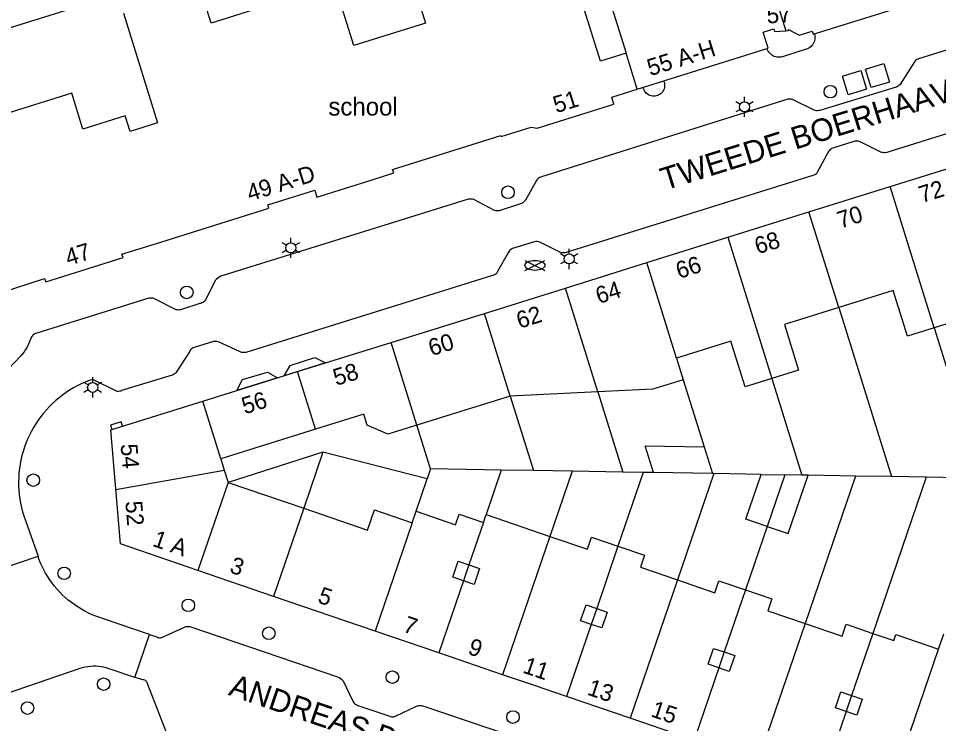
# Model space of a CAD drawing. Extents: x 122462 to 123306, y 485548 to 486417.
# Drawn here: x 122727.9 to 122810, y 485830.6 to 485893.5 of the extents above; entities that cross this region are included whole.
import ezdxf

# ---------------------------------------------------------------- set-up
doc = ezdxf.new("R2010")
doc.units = 0
for name, color, linetype in [('Level 1', 7, 'Continuous'), ('Level 10', 7, 'Continuous'), ('Level 11', 7, 'Continuous'), ('Level 17', 7, 'Continuous'), ('Level 19', 7, 'Continuous'), ('Level 2', 7, 'Continuous'), ('Level 4', 7, 'Continuous'), ('Level 40', 7, 'Continuous'), ('Level 42', 7, 'Continuous'), ('Level 5', 7, 'Continuous'), ('Level 50', 7, 'Continuous'), ('Level 52', 7, 'Continuous'), ('Level 53', 7, 'Continuous'), ('Level 58', 7, 'Continuous'), ('Level 59', 7, 'Continuous'), ('Level 62', 7, 'Continuous')]:
    doc.layers.add(name, color=color, linetype=linetype)

msp = doc.modelspace()

# ---------------------------------------------------------------- linework, layer by layer
at = {"layer": 'Level 1'}
for p, q in [((122805.66, 485878.489), (122812.618, 485880.656)), ((122798.427, 485876.231), (122805.66, 485878.489)), ((122791.193, 485873.971), (122798.427, 485876.231)), ((122783.959, 485871.711), (122791.193, 485873.971)), ((122776.725, 485869.451), (122783.959, 485871.711)), ((122769.489, 485867.189), (122776.725, 485869.451)), ((122752.831, 485862.006), (122761.161, 485864.598)), ((122786.615, 485863.192), (122787.212, 485861.277)), ((122744.368, 485859.372), (122752.831, 485862.006)), ((122771.792, 485859.813), (122763.461, 485857.217)), ((122779.612, 485860.192), (122771.792, 485859.813)), ((122754.431, 485856.87), (122745.968, 485854.233)), ((122745.968, 485854.233), (122746.288, 485853.206)), ((122746.288, 485853.206), (122746.627, 485852.12)), ((122746.627, 485852.12), (122753.368, 485849.816)), ((122763.031, 485848.517), (122763.385, 485849.552)), ((122769.401, 485848.56), (122769.639, 485849.256)), ((122769.639, 485849.256), (122775.329, 485847.311)), ((122750.682, 485841.957), (122743.941, 485844.263)), ((122759.729, 485838.86), (122750.682, 485841.957)), ((122765.421, 485836.916), (122759.729, 485838.86)), ((122809.978, 485837.258), (122810.439, 485838.605)), ((122771.11, 485834.969), (122765.421, 485836.916)), ((122782.494, 485831.088), (122776.809, 485833.029)), ((122788.178, 485829.144), (122782.494, 485831.088))]:
    msp.add_line(p, q, dxfattribs=at)
for points in [[(122782.111, 485890.389), (122779.836, 485889.68), (122776.933, 485898.985), (122779.2, 485899.692), (122778.052, 485903.361), (122777.009, 485903.036)], [(122787.577, 485901.162), (122779.528, 485898.643), (122782.111, 485890.389)], [(122763.191, 485896.451), (122764.246, 485893.07), (122757.854, 485891.075), (122755.209, 485899.548)], [(122749.287, 485894.36), (122745.115, 485893.057), (122744.165, 485896.101)], [(122796.371, 485892.381), (122796.609, 485892.396), (122796.604, 485892.486), (122797.563, 485891.992), (122798.727, 485892.355), (122798.811, 485892.088), (122810.229, 485895.65)], [(122737.289, 485893.955), (122740.339, 485884.181), (122737.882, 485883.414), (122737.452, 485884.79), (122733.686, 485883.614), (122732.684, 485886.823), (122726.415, 485884.866), (122725.594, 485887.497), (122718.359, 485885.239), (122718.533, 485884.68), (122716.39, 485883.999), (122716.428, 485883.886), (122716.294, 485883.843)], [(122783.11, 485887.189), (122794.792, 485890.834), (122794.345, 485892.266), (122795.281, 485892.558), (122795.355, 485892.319), (122796.371, 485892.381)], [(122721.249, 485867.901), (122721.34, 485867.91), (122723.61, 485868.642), (122723.749, 485868.199), (122730.269, 485870.299), (122730.37, 485869.999), (122737.259, 485872.16), (122737.166, 485872.466), (122740.722, 485873.58), (122750.259, 485876.569), (122750.165, 485876.879), (122754.35, 485878.189), (122754.529, 485877.559), (122759.482, 485879.109), (122761.4, 485879.709), (122761.301, 485880.031), (122770.958, 485883.053), (122770.989, 485882.949), (122773.66, 485883.789), (122774.189, 485883.709), (122781.029, 485885.85), (122780.835, 485886.479), (122783.11, 485887.189)], [(122815.276, 485872.131), (122810.708, 485870.706), (122811.975, 485866.643), (122809.588, 485865.899)], [(122809.588, 485865.899), (122807.202, 485865.155), (122805.935, 485869.217), (122801.086, 485867.705)], [(122761.161, 485864.598), (122764.611, 485865.671), (122769.489, 485867.189)], [(122801.086, 485867.705), (122796.238, 485866.193), (122797.505, 485862.131), (122795.118, 485861.386)], [(122795.118, 485861.386), (122792.732, 485860.642), (122791.465, 485864.704), (122786.615, 485863.192)], [(122787.212, 485861.277), (122784.489, 485860.428), (122779.612, 485860.192)], [(122743.941, 485844.263), (122737.019, 485846.63), (122736.17, 485856.819), (122744.368, 485859.372)], [(122763.461, 485857.217), (122760.861, 485856.407), (122759.027, 485857.214), (122758.718, 485858.206), (122754.431, 485856.87)], [(122753.368, 485849.816), (122759.055, 485847.872), (122759.669, 485849.666), (122763.031, 485848.517)], [(122763.385, 485849.552), (122766.918, 485848.344), (122767.244, 485849.298), (122769.401, 485848.56)], [(122775.329, 485847.311), (122778.663, 485846.172), (122779.028, 485847.24), (122781.393, 485846.432)], [(122781.393, 485846.432), (122783.759, 485845.623), (122783.394, 485844.555), (122786.71, 485843.421)], [(122767.621, 485843.351), (122766.674, 485843.675), (122767.159, 485845.095), (122768.106, 485844.771)], [(122768.106, 485844.771), (122769.052, 485844.448), (122768.567, 485843.028), (122767.621, 485843.351)], [(122786.71, 485843.421), (122790.029, 485842.287), (122790.394, 485843.356), (122792.759, 485842.547)], [(122792.759, 485842.547), (122795.125, 485841.738), (122794.759, 485840.669), (122798.077, 485839.535)], [(122779.011, 485839.466), (122778.065, 485839.79), (122778.551, 485841.21), (122779.497, 485840.887)], [(122779.497, 485840.887), (122780.444, 485840.563), (122779.958, 485839.142), (122779.011, 485839.466)], [(122798.077, 485839.535), (122801.39, 485838.403), (122801.755, 485839.472), (122804.12, 485838.663)], [(122804.12, 485838.663), (122805.994, 485838.023), (122806.177, 485838.558), (122809.978, 485837.258)], [(122790.378, 485835.58), (122789.432, 485835.903), (122789.917, 485837.323), (122790.863, 485837)], [(122790.863, 485837), (122791.809, 485836.676), (122791.324, 485835.256), (122790.378, 485835.58)], [(122776.809, 485833.029), (122773.96, 485833.999), (122771.11, 485834.969)], [(122801.738, 485831.696), (122800.792, 485832.019), (122801.277, 485833.439), (122802.223, 485833.116)], [(122802.223, 485833.116), (122803.17, 485832.792), (122802.685, 485831.372), (122801.738, 485831.696)]]:
    msp.add_lwpolyline(points, dxfattribs=at)
at = {"layer": 'Level 10'}
for points in [[(122751.637, 485861.634), (122752.153, 485862.556), (122754.359, 485863.246), (122755.302, 485862.775), (122751.637, 485861.634)], [(122747.398, 485860.315), (122747.926, 485861.287), (122750.14, 485861.939), (122751.03, 485861.445), (122747.398, 485860.315)]]:
    msp.add_lwpolyline(points, dxfattribs=at)
at = {"layer": 'Level 11'}
for points in [[(122798.91, 485892.119), (122798.94, 485891.999), (122798.957, 485891.877), (122798.96, 485891.753), (122798.949, 485891.63), (122798.925, 485891.509), (122798.887, 485891.392), (122798.836, 485891.279), (122798.772, 485891.173), (122798.697, 485891.075), (122798.612, 485890.985), (122798.517, 485890.906), (122798.414, 485890.838), (122798.304, 485890.782), (122798.188, 485890.739), (122796.059, 485890.075), (122795.939, 485890.045), (122795.817, 485890.028), (122795.693, 485890.026), (122795.57, 485890.037), (122795.449, 485890.062), (122795.332, 485890.1), (122795.219, 485890.151), (122795.113, 485890.215), (122795.015, 485890.29), (122794.926, 485890.375), (122794.847, 485890.47), (122794.779, 485890.573), (122794.723, 485890.683), (122794.68, 485890.799)], [(122785.464, 485887.925), (122785.509, 485887.812), (122785.54, 485887.694), (122785.555, 485887.573), (122785.555, 485887.451), (122785.539, 485887.331), (122785.509, 485887.213), (122785.464, 485887.1), (122785.404, 485886.993), (122785.332, 485886.895), (122785.248, 485886.807), (122785.154, 485886.73), (122785.05, 485886.666), (122784.94, 485886.615), (122784.823, 485886.579), (122784.703, 485886.558), (122784.582, 485886.552), (122784.46, 485886.561), (122784.341, 485886.586), (122784.226, 485886.626), (122784.117, 485886.679), (122784.015, 485886.747), (122783.923, 485886.826), (122783.842, 485886.917), (122783.772, 485887.017), (122783.716, 485887.125), (122783.674, 485887.239), (122783.647, 485887.358)]]:
    msp.add_lwpolyline(points, dxfattribs=at)
at = {"layer": 'Level 17'}
for p, q in [((122726.438, 485844.434), (122729.679, 485845.54)), ((122738.321, 485834.728), (122739.631, 485838.555))]:
    msp.add_line(p, q, dxfattribs=at)
for points in [[(122825.381, 485895.245), (122808.209, 485889.895), (122808.123, 485889.862), (122808.041, 485889.817), (122807.967, 485889.762), (122807.9, 485889.698), (122807.842, 485889.626), (122806.575, 485887.656), (122806.516, 485887.577), (122806.447, 485887.507), (122806.369, 485887.448), (122806.283, 485887.4), (122806.191, 485887.365), (122799.392, 485885.284), (122799.293, 485885.265), (122799.192, 485885.257), (122799.092, 485885.261), (122798.992, 485885.277), (122798.895, 485885.304), (122796.955, 485886.254), (122796.873, 485886.281), (122796.788, 485886.297), (122796.702, 485886.302), (122796.616, 485886.295), (122796.532, 485886.277), (122774.587, 485879.372), (122774.478, 485879.332), (122774.375, 485879.277), (122774.28, 485879.208), (122774.196, 485879.128), (122774.123, 485879.037), (122773.136, 485877.296)], [(122827.346, 485888.392), (122805.468, 485881.555), (122805.362, 485881.528), (122805.253, 485881.513), (122805.143, 485881.51), (122805.034, 485881.519), (122804.926, 485881.54), (122804.822, 485881.572), (122804.721, 485881.616), (122803.006, 485882.477), (122802.912, 485882.512), (122802.814, 485882.535), (122802.714, 485882.547), (122802.614, 485882.546), (122802.514, 485882.535), (122802.416, 485882.511), (122800.644, 485881.961), (122800.549, 485881.927), (122800.458, 485881.882), (122800.373, 485881.827), (122800.295, 485881.763), (122800.224, 485881.691), (122800.162, 485881.611), (122799.223, 485879.869), (122799.189, 485879.788), (122799.142, 485879.712), (122799.085, 485879.644), (122799.019, 485879.586), (122798.945, 485879.538), (122798.864, 485879.502), (122798.779, 485879.478)], [(122798.779, 485879.478), (122776.782, 485872.606), (122776.668, 485872.582), (122776.551, 485872.573), (122776.435, 485872.579), (122776.32, 485872.6), (122776.209, 485872.636), (122774.429, 485873.553), (122774.311, 485873.58), (122774.19, 485873.594), (122774.068, 485873.594), (122773.947, 485873.58), (122773.829, 485873.553), (122772.001, 485872.967), (122771.911, 485872.927), (122771.828, 485872.876), (122771.752, 485872.813), (122771.686, 485872.741), (122771.63, 485872.661), (122770.665, 485870.931), (122770.631, 485870.852), (122770.584, 485870.779), (122770.526, 485870.716), (122770.458, 485870.662), (122770.382, 485870.621), (122770.301, 485870.592), (122770.216, 485870.577), (122763.535, 485868.492), (122748.215, 485863.71), (122748.099, 485863.7), (122747.982, 485863.702), (122747.866, 485863.716), (122747.753, 485863.742), (122747.642, 485863.779), (122745.831, 485864.618), (122745.734, 485864.65), (122745.633, 485864.672), (122745.531, 485864.682), (122745.429, 485864.682), (122745.327, 485864.67), (122743.603, 485864.161), (122743.509, 485864.121), (122743.422, 485864.069), (122743.344, 485864.004), (122743.276, 485863.928), (122743.22, 485863.843), (122743.177, 485863.751), (122742.037, 485861.977), (122741.972, 485861.897), (122741.898, 485861.826), (122741.815, 485861.764), (122741.726, 485861.712), (122741.631, 485861.672), (122737.136, 485860.305), (122737.05, 485860.266), (122736.959, 485860.241), (122736.865, 485860.23), (122736.77, 485860.233), (122736.677, 485860.252), (122736.588, 485860.284), (122736.505, 485860.329), (122734.741, 485861.196), (122734.644, 485861.229), (122734.542, 485861.248), (122734.439, 485861.25), (122734.337, 485861.237), (122734.238, 485861.209), (122733.877, 485861.064), (122733.522, 485860.904), (122733.173, 485860.731), (122732.832, 485860.544), (122732.498, 485860.343), (122732.173, 485860.129), (122731.857, 485859.902), (122731.549, 485859.663), (122731.252, 485859.412), (122730.965, 485859.149), (122730.688, 485858.875), (122730.423, 485858.59), (122730.17, 485858.295), (122729.928, 485857.99), (122729.699, 485857.675), (122729.482, 485857.352), (122729.279, 485857.02), (122729.089, 485856.68), (122728.912, 485856.333), (122728.75, 485855.979), (122728.602, 485855.619), (122728.468, 485855.253), (122728.349, 485854.883), (122728.245, 485854.507), (122728.156, 485854.129), (122728.082, 485853.746), (122728.024, 485853.361), (122727.981, 485852.974), (122727.953, 485852.586), (122727.941, 485852.197), (122727.945, 485851.808), (122727.964, 485851.419), (122727.998, 485851.031), (122728.048, 485850.645)], [(122773.136, 485877.296), (122773.068, 485877.205), (122772.989, 485877.124), (122772.899, 485877.054), (122772.802, 485876.996), (122772.697, 485876.952), (122770.889, 485876.355), (122770.794, 485876.331), (122770.697, 485876.319), (122770.599, 485876.319), (122770.502, 485876.331), (122770.407, 485876.354), (122770.315, 485876.389), (122768.537, 485877.342), (122768.422, 485877.363), (122768.305, 485877.373), (122768.188, 485877.372), (122768.072, 485877.359), (122767.957, 485877.335), (122760.987, 485875.165), (122745.977, 485870.493), (122745.844, 485870.424), (122745.719, 485870.342), (122745.603, 485870.247), (122745.498, 485870.141), (122744.603, 485868.387), (122744.542, 485868.304), (122744.469, 485868.23), (122744.387, 485868.168), (122744.296, 485868.118), (122744.2, 485868.081), (122744.099, 485868.059), (122742.459, 485867.541), (122742.374, 485867.511), (122742.287, 485867.492), (122742.197, 485867.486), (122742.108, 485867.492), (122742.02, 485867.51), (122741.935, 485867.54), (122740.128, 485868.471), (122740.019, 485868.511), (122739.906, 485868.537), (122739.79, 485868.551), (122739.674, 485868.551), (122739.559, 485868.538), (122729.559, 485865.433), (122729.466, 485865.401), (122729.378, 485865.358), (122729.296, 485865.304), (122729.221, 485865.24), (122729.154, 485865.168), (122729.097, 485865.088), (122728.901, 485864.595), (122728.805, 485864.38), (122728.696, 485864.171), (122728.576, 485863.968), (122728.444, 485863.773), (122728.301, 485863.586), (122728.147, 485863.408), (122724.252, 485859.341)], [(122728.048, 485850.645), (122728.114, 485850.261), (122728.194, 485849.881), (122728.29, 485849.503), (122728.401, 485849.13), (122729.679, 485845.54)], [(122739.631, 485838.555), (122735.52, 485839.962), (122735.178, 485840.069), (122734.841, 485840.189), (122734.509, 485840.323), (122734.183, 485840.471), (122733.863, 485840.632), (122733.55, 485840.806), (122733.244, 485840.992), (122732.946, 485841.191), (122732.657, 485841.402), (122732.376, 485841.625), (122732.105, 485841.859), (122731.843, 485842.104), (122731.592, 485842.359), (122731.352, 485842.624), (122731.122, 485842.899), (122730.904, 485843.183), (122730.698, 485843.476), (122730.518, 485843.752), (122730.349, 485844.036), (122730.191, 485844.325), (122730.045, 485844.621), (122729.911, 485844.923), (122729.789, 485845.229), (122729.679, 485845.54)], [(122739.631, 485838.555), (122740.259, 485838.34), (122740.342, 485838.304), (122740.429, 485838.281), (122740.518, 485838.27), (122740.608, 485838.272), (122740.697, 485838.286), (122740.783, 485838.313), (122742.787, 485839.233), (122742.873, 485839.261), (122742.961, 485839.279), (122743.051, 485839.285), (122743.141, 485839.279), (122743.23, 485839.262), (122756.394, 485834.783), (122756.53, 485834.716), (122756.659, 485834.637), (122756.78, 485834.546), (122756.892, 485834.444), (122757.764, 485832.611), (122757.814, 485832.529), (122757.873, 485832.453), (122757.942, 485832.385), (122758.017, 485832.326), (122758.1, 485832.277), (122758.188, 485832.238), (122761.037, 485831.283), (122761.118, 485831.251), (122761.203, 485831.23), (122761.29, 485831.221), (122761.378, 485831.224), (122761.464, 485831.24), (122761.547, 485831.267), (122763.426, 485832.175), (122763.537, 485832.202), (122763.65, 485832.219), (122763.764, 485832.225), (122763.878, 485832.221), (122763.991, 485832.206), (122771.807, 485829.543)], [(122738.321, 485834.728), (122736.214, 485835.427), (122735.991, 485835.51), (122735.763, 485835.579), (122735.532, 485835.636), (122735.298, 485835.679), (122735.062, 485835.709), (122734.825, 485835.725), (122734.587, 485835.727), (122734.349, 485835.716), (122734.113, 485835.691), (122733.878, 485835.653), (122733.646, 485835.601), (122733.417, 485835.536), (122728.649, 485833.886), (122723.355, 485832.067)], [(122741.35, 485829.279), (122739.467, 485834.113), (122739.451, 485834.191), (122739.422, 485834.265), (122739.381, 485834.333), (122739.329, 485834.394), (122739.269, 485834.445), (122739.2, 485834.485), (122739.126, 485834.514), (122739.048, 485834.53), (122738.321, 485834.728)]]:
    msp.add_lwpolyline(points, dxfattribs=at)
at = {"layer": 'Level 19'}
for p, q in [((122801.086, 485867.705), (122805.785, 485852.636)), ((122809.588, 485865.899), (122813.766, 485852.502)), ((122795.118, 485861.386), (122797.805, 485852.769)), ((122787.212, 485861.277), (122789.075, 485855.299)), ((122771.792, 485859.813), (122773.864, 485853.17)), ((122779.612, 485860.192), (122781.843, 485853.036)), ((122764.674, 485853.323), (122763.461, 485857.217)), ((122755.074, 485854.807), (122746.627, 485852.12)), ((122755.074, 485854.807), (122753.368, 485849.816)), ((122764.367, 485852.425), (122755.074, 485854.807)), ((122764.674, 485853.323), (122764.367, 485852.425)), ((122770.993, 485853.217), (122764.674, 485853.323)), ((122770.993, 485853.217), (122769.639, 485849.256)), ((122773.864, 485853.17), (122770.993, 485853.217)), ((122777.312, 485853.112), (122773.864, 485853.17)), ((122777.312, 485853.112), (122775.329, 485847.311)), ((122781.843, 485853.036), (122777.312, 485853.112)), ((122763.385, 485849.552), (122764.367, 485852.425)), ((122783.641, 485853.006), (122781.393, 485846.432)), ((122783.641, 485853.006), (122781.843, 485853.036)), ((122784.558, 485852.991), (122783.641, 485853.006)), ((122789.951, 485852.9), (122786.71, 485843.421)), ((122789.951, 485852.9), (122789.822, 485852.903)), ((122794.16, 485852.83), (122789.951, 485852.9)), ((122802.574, 485852.69), (122798.077, 485839.535)), ((122802.574, 485852.69), (122798.363, 485852.76)), ((122805.785, 485852.636), (122802.574, 485852.69)), ((122808.879, 485852.584), (122804.12, 485838.663)), ((122808.879, 485852.584), (122805.785, 485852.636)), ((122813.766, 485852.502), (122808.879, 485852.584)), ((122794.69, 485848.198), (122792.759, 485842.547)), ((122768.106, 485844.771), (122767.621, 485843.351)), ((122779.497, 485840.887), (122779.011, 485839.466)), ((122790.863, 485837), (122790.378, 485835.58)), ((122802.223, 485833.116), (122801.738, 485831.696))]:
    msp.add_line(p, q, dxfattribs=at)
at = {"layer": 'Level 2'}
for p, q in [((122789.075, 485855.299), (122789.822, 485852.903)), ((122789.822, 485852.903), (122784.558, 485852.991)), ((122794.16, 485852.83), (122796.261, 485852.795)), ((122796.261, 485852.795), (122794.69, 485848.198)), ((122797.805, 485852.769), (122796.261, 485852.795)), ((122798.363, 485852.76), (122797.805, 485852.769))]:
    msp.add_line(p, q, dxfattribs=at)
for points in [[(122745.957, 485905.45), (122747.928, 485899.135), (122718.763, 485890.034), (122716.792, 485896.349)], [(122784.558, 485852.991), (122783.811, 485855.387), (122789.075, 485855.299)], [(122794.69, 485848.198), (122792.798, 485848.844), (122794.16, 485852.83)], [(122794.69, 485848.198), (122796.583, 485847.551), (122798.363, 485852.76)]]:
    msp.add_lwpolyline(points, dxfattribs=at)
at = {"layer": 'Level 4'}
for p, q in [((122783.11, 485887.189), (122782.111, 485890.389)), ((122809.588, 485865.899), (122805.66, 485878.489)), ((122801.086, 485867.705), (122798.427, 485876.231)), ((122791.193, 485873.971), (122795.118, 485861.386)), ((122786.615, 485863.192), (122783.959, 485871.711)), ((122779.612, 485860.192), (122776.725, 485869.451)), ((122771.792, 485859.813), (122769.489, 485867.189)), ((122763.461, 485857.217), (122761.161, 485864.598)), ((122754.431, 485856.87), (122752.831, 485862.006)), ((122745.968, 485854.233), (122744.368, 485859.372)), ((122746.627, 485852.12), (122743.941, 485844.263)), ((122753.368, 485849.816), (122750.682, 485841.957)), ((122763.031, 485848.517), (122759.729, 485838.86)), ((122769.401, 485848.56), (122768.106, 485844.771)), ((122775.329, 485847.311), (122771.11, 485834.969)), ((122781.393, 485846.432), (122779.497, 485840.887)), ((122767.621, 485843.351), (122765.421, 485836.916)), ((122786.71, 485843.421), (122782.494, 485831.088)), ((122792.759, 485842.547), (122790.863, 485837)), ((122779.011, 485839.466), (122776.809, 485833.029)), ((122798.077, 485839.535), (122793.86, 485827.199)), ((122804.12, 485838.663), (122802.223, 485833.116)), ((122805.214, 485823.321), (122809.978, 485837.258)), ((122790.378, 485835.58), (122788.178, 485829.144)), ((122801.738, 485831.696), (122799.538, 485825.261))]:
    msp.add_line(p, q, dxfattribs=at)
at = {"layer": 'Level 40'}
msp.add_lwpolyline([(122737.225, 485857.149), (122737.105, 485857.533), (122736.149, 485857.235), (122736.269, 485856.851)], dxfattribs=at)
at = {"layer": 'Level 42'}
for points in [[(122803.972, 485887.313), (122803.456, 485888.965), (122805.091, 485889.465), (122805.607, 485887.814), (122803.972, 485887.313)], [(122801.926, 485886.687), (122801.41, 485888.338), (122803.045, 485888.839), (122803.561, 485887.187), (122801.926, 485886.687)]]:
    msp.add_lwpolyline(points, dxfattribs=at)
at = {"layer": 'Level 5'}
for p, q in [((122793.084, 485902.885), (122796.371, 485892.381)), ((122736.617, 485851.479), (122746.288, 485853.206)), ((122746.288, 485853.206), (122746.289, 485853.206))]:
    msp.add_line(p, q, dxfattribs=at)
at = {"layer": 'Level 50'}
for p, q in [((122792.291, 485885.825), (122791.901, 485886.05)), ((122792.681, 485886.05), (122792.681, 485886.5)), ((122793.46, 485886.05), (122793.07, 485885.825)), ((122792.291, 485885.375), (122791.901, 485885.15)), ((122792.681, 485884.7), (122792.681, 485885.15)), ((122793.46, 485885.15), (122793.07, 485885.375)), ((122752.219, 485873.486), (122752.219, 485873.936)), ((122751.829, 485873.261), (122751.439, 485873.486)), ((122751.829, 485872.811), (122751.439, 485872.586)), ((122752.998, 485873.486), (122752.608, 485873.261)), ((122752.998, 485872.586), (122752.608, 485872.811)), ((122777.038, 485872.495), (122777.038, 485872.945)), ((122752.219, 485872.136), (122752.219, 485872.586)), ((122776.648, 485872.27), (122776.258, 485872.495)), ((122777.817, 485872.495), (122777.427, 485872.27)), ((122776.648, 485871.82), (122776.258, 485871.595)), ((122777.038, 485871.145), (122777.038, 485871.595)), ((122777.817, 485871.595), (122777.427, 485871.82)), ((122734.554, 485861.04), (122734.554, 485861.49)), ((122734.164, 485860.815), (122733.774, 485861.04)), ((122735.333, 485861.04), (122734.943, 485860.815)), ((122734.164, 485860.365), (122733.774, 485860.14)), ((122734.554, 485859.69), (122734.554, 485860.14)), ((122735.333, 485860.14), (122734.943, 485860.365))]:
    msp.add_line(p, q, dxfattribs=at)
for centre in [(122792.681, 485885.6), (122752.219, 485873.036), (122777.038, 485872.045), (122734.554, 485860.59)]:
    msp.add_circle(centre, 0.45, dxfattribs=at)
at = {"layer": 'Level 52'}
for p, q in [((122773.097, 485871.025), (122774.878, 485871.915)), ((122773.097, 485871.915), (122774.878, 485871.025))]:
    msp.add_line(p, q, dxfattribs=at)
msp.add_ellipse((122773.987, 485871.468), major_axis=(0.89, 0), ratio=0.5, dxfattribs=at)
at = {"layer": 'Level 53'}
for centre in [(122800.329, 485886.956), (122771.587, 485877.99), (122742.943, 485869.058), (122729.253, 485852.318), (122732.012, 485844.011), (122743.08, 485841.159), (122750.26, 485838.669), (122761.28, 485834.759), (122735.53, 485834.129), (122728.74, 485831.999), (122772.03, 485831.199)]:
    msp.add_circle(centre, 0.56, dxfattribs=at)

# ---------------------------------------------------------------- texts
at = {"layer": 'Level 58'}
for s, rotation, p in [('57', 3.32515, (122794.69, 485893.034)), ('55 A-H', 17.32514, (122784.267, 485888.335)), ('51', 17.38073, (122775.887, 485885.026)), ('49 A-D', 17.3813, (122748.571, 485877.166)), ('72', 17.28553, (122808.487, 485877.015)), ('70', 17.33732, (122801.225, 485874.747)), ('68', 17.35579, (122793.85, 485872.445)), ('47', 17.41604, (122732.379, 485871.415)), ('66', 17.35579, (122786.834, 485870.254)), ('64', 17.35579, (122779.68, 485868.018)), ('62', 17.35579, (122772.613, 485865.81)), ('60', 17.29097, (122764.767, 485863.364)), ('58', 17.29097, (122756.266, 485860.718)), ('56', 17.29097, (122748.111, 485858.18)), ('54', 274.74243, (122737.035, 485855.511)), ('52', 274.73527, (122737.459, 485850.413)), ('1 A', 341.11758, (122739.805, 485846.472)), ('3', 341.11861, (122746.677, 485844.12)), ('5', 341.11861, (122754.533, 485841.433)), ('7', 341.11861, (122762.135, 485838.833)), ('9', 341.11861, (122767.925, 485836.854)), ('11', 341.20341, (122772.814, 485835.185)), ('13', 341.20341, (122778.567, 485833.221)), ('15', 341.20341, (122784.239, 485831.281))]:
    msp.add_text(s, height=1.5, rotation=rotation, dxfattribs=at).set_placement(p)
at = {"layer": 'Level 59'}
for s, rotation, p in [('TWEEDE BOERHAAVESTRAAT', 17.33147, (122785.568, 485878.141)), ('ANDREAS BONNSTRAAT', 341.13203, (122746.572, 485833.189))]:
    msp.add_text(s, height=2, rotation=rotation, dxfattribs=at).set_placement(p)
at = {"layer": 'Level 62'}
msp.add_text('school', height=1.6, dxfattribs=at).set_placement((122755.572, 485884.825))

doc.saveas('drawing.dxf')
